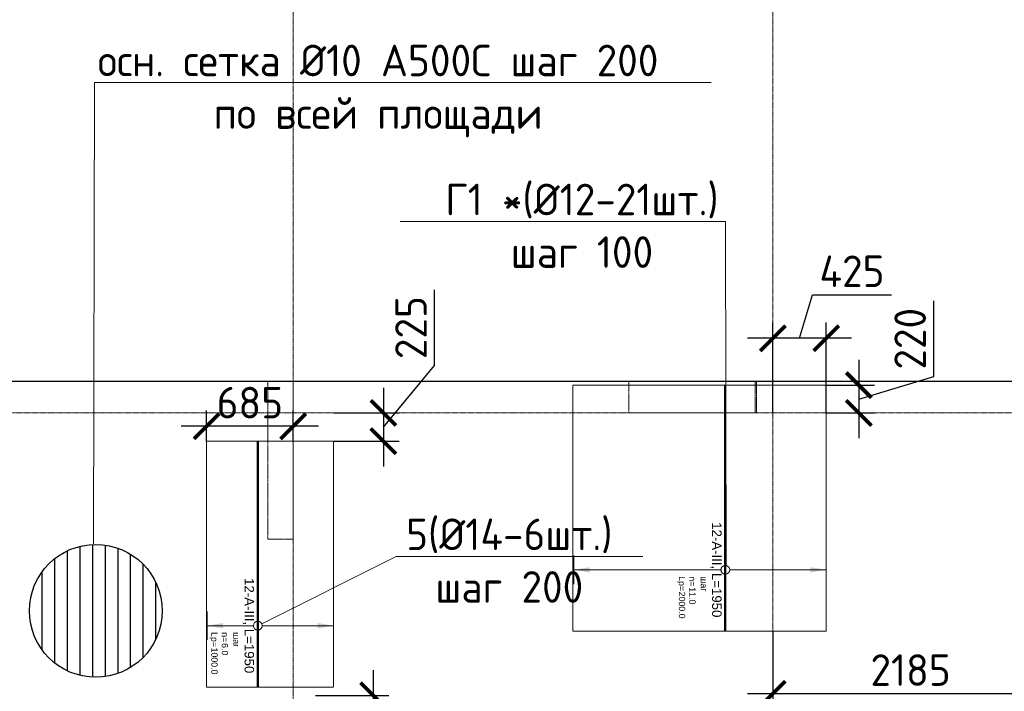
# Model space of a CAD drawing. Header units: millimetres. Extents: x -42044588 to 856694, y -806701 to 941911.
# Tile 689 of 1056: x 139910 to 147711, y -269813 to -264491. Entities that reach past the tile are written whole.
import ezdxf
from ezdxf import colors
from ezdxf.entities.mleader import LeaderData, LeaderLine
from ezdxf.enums import TextEntityAlignment as Align
from ezdxf.math import Vec2, Vec3

# ---------------------------------------------------------------- set-up
doc = ezdxf.new("R2010")
doc.units = ezdxf.units.MM
doc.set_wipeout_variables(frame=1)
for name, pattern in [('01 Штриховая _4 мм_', [6, 3.5, -2.5]), ('______5', [1100, 800, -100, 100, -100]), ('DASHED', [7, 5, -2, 0]), ('GOST2.303 4', [7, 5, -2, 0]), ('осевая', [50.8, 31.75, -6.35, 6.35, -6.35])]:
    doc.linetypes.add(name, pattern=pattern)
doc.layers.add('0 @ 100', color=7, linetype='Continuous')
for name, color, linetype, lineweight in [('907Сл Осевые', 1, 'Continuous', 0), ('АрмСтер', 2, 'Continuous', 50), ('контур распр. стерхней', 2, 'GOST2.303 4', 20), ('Оси', 40, '______5', 18), ('Перекрытие ж_бетон', 1, 'Continuous', 30), ('подоснова', 151, 'Continuous', 5), ('РАЗМЕРЫ', 1, 'Continuous', 9)]:
    doc.layers.add(name, color=color, linetype=linetype, lineweight=lineweight)
doc.layers.add('АрмСтер_атрибуты', color=2, linetype='Continuous', lineweight=0, plot=False)
doc.layers.add('Колонна_ бетон', color=7, linetype='Continuous', lineweight=50, true_color=0xb4b496)
doc.styles.add('GOST-2.304_Type-B', font='GOST_Common.ttf')
doc.styles.get("Standard").update_dxf_attribs({"font": 'arial.ttf'})
doc.styles.add('Аннотативный', font='arial.ttf')
doc.styles.add('ГОСТ', font='GOST_Common.ttf')
doc.dimstyles.new('СПДС', dxfattribs={"dimscale": 100, "dimtxt": 2.5, "dimasz": 2, "dimexe": 1.25, "dimexo": 0, "dimtad": 1, "dimdec": 0, "dimrnd": 5, "dimtxsty": 'GOST-2.304_Type-B', "dimblk": 'ARCHTICK', "dimcen": 2.5, "dimdle": 2, "dimclrd": 1, "dimclre": 1, "dimclrt": 1, "dimadec": 0, "dimazin": 2, "dimtfac": 0.75, "dimtdec": 0, "dimtmove": 1, "dimatfit": 3, "dimfxl": 0, "dimtolj": 1, "dimarcsym": 0})

# ---------------------------------------------------------------- blocks, each defined once
blk = doc.blocks.new('оси блок 2')
at = {"layer": 'Оси', "color": 16, "linetype": 'осевая', "lineweight": 0, "ltscale": 0.25, "transparency": 33554687}
for p, q in [((-48904.7, -322543), (-48904.7, -347914.1)), ((-45104.7, -322543), (-45104.7, -347914.1)), ((-89822.3, -326301.3), (-37238.5, -326301.3))]:
    blk.add_line(p, q, dxfattribs=at)
blk = doc.blocks.new('подложка стн 1-го этажа')
at = {"layer": 'Колонна_ бетон', "color": 252, "linetype": 'DASHED', "lineweight": 0, "ltscale": 0.5, "true_color": 0x939598, "transparency": 33554687}
for points, elevation in [([(44643.9, 26361.8), (44843.9, 26361.8), (44843.9, 25111.8), (44643.9, 25111.8)], -560), ([(47503.8, 26361.8), (48503.8, 26361.8), (48503.8, 26111.8), (47503.8, 26111.8)], -360), ([(47503.9, 26361.8), (48513.9, 26361.8), (48513.9, 26111.8), (47503.9, 26111.8)], -560)]:
    blk.add_lwpolyline(points, close=True, dxfattribs=dict(at, elevation=elevation))
blk = doc.blocks.new('_None')
blk = doc.blocks.new('*U4703')
at = {"layer": 'РАЗМЕРЫ'}
for p, q in [((112.5, 800), (-112.5, 800)), ((112.5, -1200), (-112.5, -1200))]:
    blk.add_line(p, q, dxfattribs=at)
at = {"layer": 'РАЗМЕРЫ', "ltscale": 15}
blk.add_line((0, -1200), (0, 800), dxfattribs=at)
at = {"layer": 'РАЗМЕРЫ'}
for points in [[(0, 800), (20.9, 674.8), (-20.9, 674.8)], [(0, -1200), (20.9, -1074.8), (-20.9, -1074.8)]]:
    blk.add_solid(points, dxfattribs=at)
at = {"layer": 'АрмСтер_атрибуты', "color": 215, "ltscale": 15, "style": 'Аннотативный'}
for s, p in [('шаг', (51.4, -194.2)), ('n=', (51.4, -285.1)), ('Lр=', (50.2, -367.8))]:
    blk.add_text(s, height=50, dxfattribs=at).set_placement(p)
at = {"layer": 'АрмСтер_атрибуты', "style": 'Аннотативный', "flags": 8}
blk.add_attdef('ПОЗ', (110, 29.6), '', height=75, dxfattribs=at)
at = {"layer": 'АрмСтер_атрибуты', "color": 215, "style": 'Аннотативный'}
for tag, p, flags in [('ШАГ', (190.9, -194.2), 10), ('КОЛ', (138, -285.1), 8), ('ШИРИНА', (172.9, -367.8), 8)]:
    blk.add_attdef(tag, p, '', height=50, dxfattribs=dict(at, flags=flags))
at = {"layer": 'АрмСтер_атрибуты', "flags": 9}
for tag, p in [('МАССА', (-1033.5, -410.5)), ('ОБОЗНАЧЕНИЕ', (-1033.5, -524.4))]:
    blk.add_attdef(tag, p, '', height=75, dxfattribs=at)
at = {"linetype": 'Continuous', "lineweight": 0}
blk.add_wipeout([(35, 0), (28.3, 20.6), (10.8, 33.3), (-10.8, 33.3), (-28.3, 20.6), (-35, 0), (-28.3, -20.6), (-10.8, -33.3), (10.8, -33.3), (28.3, -20.6)], dxfattribs=at)
at = {"color": 0, "linetype": 'ByBlock', "lineweight": -2, "ltscale": 100}
blk.add_line((-1462.5, 0), (487.5, 0), dxfattribs=at)
at = {"layer": 'РАЗМЕРЫ'}
blk.add_circle((0, 0), 35, dxfattribs=at)
at = {"layer": 'АрмСтер_атрибуты', "style": 'Аннотативный', "flags": 8}
blk.add_attdef('НАИМЕНОВАНИЕ', text='', height=75, dxfattribs=at).set_placement((0, -29.3), align=Align.TOP_CENTER)
blk = doc.blocks.new('*U5356')
at = {"layer": 'РАЗМЕРЫ'}
for p, q in [((112.5, 600), (-112.5, 600)), ((112.5, -400), (-112.5, -400))]:
    blk.add_line(p, q, dxfattribs=at)
at = {"layer": 'РАЗМЕРЫ', "ltscale": 15}
blk.add_line((0, -400), (0, 600), dxfattribs=at)
at = {"layer": 'РАЗМЕРЫ'}
for points in [[(0, 600), (20.9, 474.8), (-20.9, 474.8)], [(0, -400), (20.9, -274.8), (-20.9, -274.8)]]:
    blk.add_solid(points, dxfattribs=at)
at = {"layer": 'АрмСтер_атрибуты', "color": 215, "ltscale": 15, "style": 'Аннотативный'}
for s, p in [('шаг', (51.4, -194.2)), ('n=', (51.4, -285.1)), ('Lр=', (50.2, -367.8))]:
    blk.add_text(s, height=50, dxfattribs=at).set_placement(p)
at = {"layer": 'АрмСтер_атрибуты', "style": 'Аннотативный', "flags": 8}
blk.add_attdef('ПОЗ', (110, 29.6), '', height=75, dxfattribs=at)
at = {"layer": 'АрмСтер_атрибуты', "color": 215, "style": 'Аннотативный'}
for tag, p, flags in [('ШАГ', (190.9, -194.2), 10), ('КОЛ', (138, -285.1), 8), ('ШИРИНА', (172.9, -367.8), 8)]:
    blk.add_attdef(tag, p, '', height=50, dxfattribs=dict(at, flags=flags))
at = {"layer": 'АрмСтер_атрибуты', "flags": 9}
for tag, p in [('МАССА', (-1033.5, -610.5)), ('ОБОЗНАЧЕНИЕ', (-1033.5, -724.4))]:
    blk.add_attdef(tag, p, '', height=75, dxfattribs=at)
at = {"linetype": 'Continuous', "lineweight": 0}
blk.add_wipeout([(35, 0), (28.3, 20.6), (10.8, 33.3), (-10.8, 33.3), (-28.3, 20.6), (-35, 0), (-28.3, -20.6), (-10.8, -33.3), (10.8, -33.3), (28.3, -20.6)], dxfattribs=at)
at = {"color": 0, "linetype": 'ByBlock', "lineweight": -2, "ltscale": 100}
blk.add_line((-1462.5, 0), (487.5, 0), dxfattribs=at)
at = {"layer": 'РАЗМЕРЫ'}
blk.add_circle((0, 0), 35, dxfattribs=at)
at = {"layer": 'АрмСтер_атрибуты', "style": 'Аннотативный', "flags": 8}
blk.add_attdef('НАИМЕНОВАНИЕ', text='', height=75, dxfattribs=at).set_placement((0, -29.3), align=Align.TOP_CENTER)
blk = doc.blocks.new('_ArchTick')
at = {"color": 0, "linetype": 'ByBlock', "const_width": 0.15}
blk.add_lwpolyline([(-0.5, -0.5), (0.5, 0.5)], dxfattribs=at)
blk = doc.blocks.new('*D5690')
at = {"layer": '907Сл Осевые', "color": 1, "lineweight": -2, "transparency": 16777216}
for p, q in [((141390.4, -267830.3), (141390.4, -267588)), ((142076.5, -267830.3), (142076.5, -267588)), ((142276.5, -267713), (141190.4, -267713))]:
    blk.add_line(p, q, dxfattribs=at)
at = {"layer": 'DEFPOINTS', "color": 0, "transparency": 16777216}
for p in [(141390.4, -267713), (141390.4, -267830.3), (142076.5, -267830.3)]:
    blk.add_point(p, dxfattribs=at)
at = {"layer": '907Сл Осевые', "color": 1, "lineweight": -2, "transparency": 16777216, "xscale": 200, "yscale": 200, "zscale": 200, "rotation": 180}
blk.add_blockref('_ArchTick', (141390.4, -267713), dxfattribs=at)
at = {"layer": '907Сл Осевые', "color": 1, "lineweight": -2, "transparency": 16777216, "xscale": 200, "yscale": 200, "zscale": 200}
blk.add_blockref('_ArchTick', (142076.5, -267713), dxfattribs=at)
at = {"layer": '907Сл Осевые', "color": 1, "lineweight": 0, "transparency": 16777216, "insert": (141733.5, -267525.5), "char_height": 250, "attachment_point": 5, "style": 'GOST-2.304_Type-B'}
blk.add_mtext('\\A1;685', dxfattribs=at)
blk = doc.blocks.new('*D5691')
at = {"layer": '907Сл Осевые', "color": 1, "lineweight": -2, "transparency": 16777216}
for p, q in [((143197.5, -267231.3), (143197.5, -266631.3)), ((142791.3, -267718.8), (143197.5, -267231.3)), ((142791.3, -267407.4), (142791.3, -268030.3)), ((142395.2, -267607.4), (142916.3, -267607.4)), ((142396.1, -267830.3), (142916.3, -267830.3))]:
    blk.add_line(p, q, dxfattribs=at)
at = {"layer": 'DEFPOINTS', "color": 0, "transparency": 16777216}
for p in [(142395.2, -267607.4), (142396.1, -267830.3), (142791.3, -267830.3)]:
    blk.add_point(p, dxfattribs=at)
at = {"layer": '907Сл Осевые', "color": 1, "lineweight": -2, "transparency": 16777216, "xscale": 200, "yscale": 200, "zscale": 200}
for p, rotation in [((142791.3, -267607.4), 90), ((142791.3, -267830.3), 270)]:
    blk.add_blockref('_ArchTick', p, dxfattribs=dict(at, rotation=rotation))
at = {"layer": '907Сл Осевые', "color": 1, "lineweight": 0, "transparency": 16777216, "insert": (143010, -266931.3), "char_height": 250, "attachment_point": 5, "rotation": 90, "style": 'GOST-2.304_Type-B'}
blk.add_mtext('\\A1;225', dxfattribs=at)
blk = doc.blocks.new('*D5692')
at = {"layer": '907Сл Осевые', "color": 1, "lineweight": -2, "transparency": 16777216}
for p, q in [((142709.9, -269644.8), (142709.9, -270907.4)), ((142253.6, -269844.8), (142834.9, -269844.8)), ((142253.6, -270707.4), (142834.9, -270707.4))]:
    blk.add_line(p, q, dxfattribs=at)
at = {"layer": 'DEFPOINTS', "color": 0, "transparency": 16777216}
for p in [(142253.6, -269844.8), (142253.6, -270707.4), (142709.9, -270707.4)]:
    blk.add_point(p, dxfattribs=at)
at = {"layer": '907Сл Осевые', "color": 1, "lineweight": -2, "transparency": 16777216, "xscale": 200, "yscale": 200, "zscale": 200}
for p, rotation in [((142709.9, -269844.8), 90), ((142709.9, -270707.4), 270)]:
    blk.add_blockref('_ArchTick', p, dxfattribs=dict(at, rotation=rotation))
at = {"layer": '907Сл Осевые', "color": 1, "lineweight": 0, "transparency": 16777216, "insert": (142522.4, -270276.1), "char_height": 250, "attachment_point": 5, "rotation": 90, "style": 'GOST-2.304_Type-B'}
blk.add_mtext('\\A1;865', dxfattribs=at)
blk = doc.blocks.new('*D5741')
at = {"layer": '907Сл Осевые', "color": 1, "lineweight": -2, "transparency": 16777216}
for p, q in [((145876.5, -269339.3), (145876.5, -269956.7)), ((148060.1, -269339.3), (148060.1, -269956.7)), ((148260.1, -269831.7), (145676.5, -269831.7))]:
    blk.add_line(p, q, dxfattribs=at)
at = {"layer": 'DEFPOINTS', "color": 0, "transparency": 16777216}
for p in [(145876.5, -269339.3), (148060.1, -269339.3), (145876.5, -269831.7)]:
    blk.add_point(p, dxfattribs=at)
at = {"layer": '907Сл Осевые', "color": 1, "lineweight": -2, "transparency": 16777216, "xscale": 200, "yscale": 200, "zscale": 200, "rotation": 180}
blk.add_blockref('_ArchTick', (145876.5, -269831.7), dxfattribs=at)
at = {"layer": '907Сл Осевые', "color": 1, "lineweight": -2, "transparency": 16777216, "xscale": 200, "yscale": 200, "zscale": 200}
blk.add_blockref('_ArchTick', (148060.1, -269831.7), dxfattribs=at)
at = {"layer": '907Сл Осевые', "color": 1, "lineweight": 0, "transparency": 16777216, "insert": (146968.3, -269644.2), "char_height": 250, "attachment_point": 5, "style": 'GOST-2.304_Type-B'}
blk.add_mtext('\\A1;2185', dxfattribs=at)
blk = doc.blocks.new('*D5742')
at = {"layer": '907Сл Осевые', "color": 1, "lineweight": -2, "transparency": 16777216}
for p, q in [((147152.3, -267319.2), (147152.3, -266719.2)), ((146558.5, -267187.4), (146558.5, -267807.4)), ((146558.5, -267497.4), (147152.3, -267319.2)), ((146300, -267387.4), (146683.5, -267387.4)), ((146300, -267607.4), (146683.5, -267607.4))]:
    blk.add_line(p, q, dxfattribs=at)
at = {"layer": 'DEFPOINTS', "color": 0, "transparency": 16777216}
for p in [(146300, -267387.4), (146300, -267607.4), (146558.5, -267607.4)]:
    blk.add_point(p, dxfattribs=at)
at = {"layer": '907Сл Осевые', "color": 1, "lineweight": -2, "transparency": 16777216, "xscale": 200, "yscale": 200, "zscale": 200}
for p, rotation in [((146558.5, -267387.4), 90), ((146558.5, -267607.4), 270)]:
    blk.add_blockref('_ArchTick', p, dxfattribs=dict(at, rotation=rotation))
at = {"layer": '907Сл Осевые', "color": 1, "lineweight": 0, "transparency": 16777216, "insert": (146964.8, -267019.2), "char_height": 250, "attachment_point": 5, "rotation": 90, "style": 'GOST-2.304_Type-B'}
blk.add_mtext('\\A1;220', dxfattribs=at)
blk = doc.blocks.new('*D5743')
at = {"layer": '907Сл Осевые', "color": 1, "lineweight": -2, "transparency": 16777216}
for p, q in [((146088.3, -267015.7), (146191.4, -266671.9)), ((146191.4, -266671.9), (146816.4, -266671.9)), ((145876.5, -267607.4), (145876.5, -266890.7)), ((146300, -267607.4), (146300, -266890.7)), ((146500, -267015.7), (145676.5, -267015.7))]:
    blk.add_line(p, q, dxfattribs=at)
at = {"layer": 'DEFPOINTS', "color": 0, "transparency": 16777216}
for p in [(145876.5, -267015.7), (145876.5, -267607.4), (146300, -267607.4)]:
    blk.add_point(p, dxfattribs=at)
at = {"layer": '907Сл Осевые', "color": 1, "lineweight": -2, "transparency": 16777216, "xscale": 200, "yscale": 200, "zscale": 200, "rotation": 180}
blk.add_blockref('_ArchTick', (145876.5, -267015.7), dxfattribs=at)
at = {"layer": '907Сл Осевые', "color": 1, "lineweight": -2, "transparency": 16777216, "xscale": 200, "yscale": 200, "zscale": 200}
blk.add_blockref('_ArchTick', (146300, -267015.7), dxfattribs=at)
at = {"layer": '907Сл Осевые', "color": 1, "lineweight": 0, "transparency": 16777216, "insert": (146503.9, -266484.4), "char_height": 250, "attachment_point": 5, "style": 'GOST-2.304_Type-B'}
blk.add_mtext('\\A1;425', dxfattribs=at)

msp = doc.modelspace()

# ---------------------------------------------------------------- linework, layer by layer
at = {"color": 2, "lineweight": 25, "ltscale": 100}
for p, q in [((140486.21, -268649.428), (140486.21, -269700.466)), ((140586.21, -268653.895), (140586.21, -269695.999)), ((140286.21, -268700.059), (140286.21, -269649.835)), ((140386.21, -268664.218), (140386.21, -269685.676)), ((140686.21, -268678.136), (140686.21, -269671.758)), ((140786.21, -268725.34), (140786.21, -269624.555)), ((140186.21, -268762.403), (140186.21, -269587.491)), ((140886.21, -268804.174), (140886.21, -269545.72)), ((140086.21, -268866.942), (140086.21, -269482.952)), ((140986.21, -268945.168), (140986.21, -269404.726))]:
    msp.add_line(p, q, dxfattribs=at)
at = {"ltscale": 100}
msp.add_circle((140512.839, -269174.947), 526.193, dxfattribs=at)
at = {"layer": 'контур распр. стерхней', "linetype": '01 Штриховая _4 мм_'}
for points in [[(144291.109, -269337.368), (144291.109, -267387.366), (146299.996, -267387.375), (146299.996, -269337.377)], [(141390.416, -269780.302), (141390.416, -267830.3), (142396.062, -267830.309), (142396.062, -269780.311)]]:
    msp.add_lwpolyline(points, close=True, dxfattribs=at)
at = {"layer": 'Перекрытие ж_бетон'}
msp.add_lwpolyline([(149276.51, -284257.374), (152326.51, -284257.374), (152326.51, -267357.375), (142276.51, -267357.375), (142276.51, -267357.375), (138926.51, -267357.375), (138926.51, -267357.375), (137126.51, -267357.375)], dxfattribs=at)

# ---------------------------------------------------------------- block references
msp.add_blockref('подложка стн 1-го этажа', (97232.588, -293719.169, 560))
at = {"layer": 'РАЗМЕРЫ'}
msp.add_blockref('оси блок 2', (190981.229, 58693.948), dxfattribs=at)

# ---------------------------------------------------------------- leaders
at = {"layer": 'подоснова', "color": 2, "ltscale": 0.3}
ml = msp.add_multileader_mtext('Standard', dxfattribs=at)
ml.set_content('Г1 *(%%C12-21шт.)\\Pшаг 100', color=2, style='GOST-2.304_Type-B')
ml.set_leader_properties(color=256, linetype='ByLayer', lineweight=15)
ml.set_arrow_properties(name='NONE')
ml.build(insert=Vec2(0, 0))
ml.multileader.update_dxf_attribs({"text_left_attachment_type": 6, "text_right_attachment_type": 6, "dogleg_length": 0.1, "arrow_head_size": 18})
ctx = ml.context
ctx.base_point, ctx.char_height, ctx.arrow_head_size, ctx.landing_gap_size, ctx.plane_origin = Vec3(143228.697, -266090.756, 180), 250, 18, 20, Vec3(136432.82, -262055.232, 180)
ctx.left_attachment, ctx.right_attachment, ctx.text_align_type = 6, 6, 1
notes = []
notes.append((ctx, [(1, (1, 1, 0), (145500.615, -266090.756, 180), (-1, 0), 0.1, [(0, [(145508.072, -268867.513, 180)], 0, [])])]))
ctx.mtext.insert, ctx.mtext.alignment, ctx.mtext.flow_direction = Vec3(144364.606, -265790.756, 180), 2, 5
at = {"layer": 'подоснова', "color": 6, "ltscale": 0.3}
ml = msp.add_multileader_mtext('Standard', dxfattribs=at)
ml.set_content('5(%%C14-6шт.)\\Pшаг 200', color=6, style='GOST-2.304_Type-B')
ml.set_leader_properties(color=256, linetype='ByLayer', lineweight=15)
ml.set_arrow_properties(name='NONE')
ml.build(insert=Vec2(0, 0))
ml.multileader.update_dxf_attribs({"text_left_attachment_type": 6, "text_right_attachment_type": 6, "dogleg_length": 0.1, "arrow_head_size": 18})
ctx = ml.context
ctx.base_point, ctx.char_height, ctx.arrow_head_size, ctx.landing_gap_size, ctx.plane_origin = Vec3(142893.911, -268743.667, 180), 250, 18, 20, Vec3(133612.214, -264012.119, 180)
ctx.left_attachment, ctx.right_attachment, ctx.text_align_type = 6, 6, 1
notes.append((ctx, [(0, (1, 1, 0), (142893.811, -268743.667, 180), (1, 0), 0.1, [(0, [(141796.062, -269292.809, 180)], 0, [])])]))
ctx.mtext.insert, ctx.mtext.alignment, ctx.mtext.flow_direction = Vec3(143788.911, -268443.667, 180), 2, 5
for ctx, leaders in notes:
    for number, flags, end, landing, length, lines in leaders:
        leader = LeaderData()
        leader.index, (leader.has_last_leader_line, leader.has_dogleg_vector, leader.attachment_direction) = number, flags
        leader.last_leader_point, leader.dogleg_vector, leader.dogleg_length = Vec3(end), Vec3(landing), length
        for number, points, colour, breaks in lines:
            line = LeaderLine()
            line.index, line.vertices, line.color, line.breaks = number, Vec3.list(points), colors.encode_raw_color(colour), breaks
            leader.lines.append(line)
        ctx.leaders.append(leader)

# ---------------------------------------------------------------- next in the draw order: block references
at = {"layer": 'АрмСтер', "ltscale": 15}
ref = msp.add_blockref('*U4703', (145499.996, -268849.875), dxfattribs=dict(at, rotation=270))
ref.add_attrib('НАИМЕНОВАНИЕ', '12-A-III, L=1950', dxfattribs={"layer": 'АрмСтер_атрибуты', "height": 75, "rotation": 270, "style": 'Аннотативный', "flags": 8}).set_placement((145470.657, -268849.875), align=Align.TOP_CENTER)
ref.add_attrib('КОЛ', '11.0', (145214.871, -268987.924), dxfattribs={"layer": 'АрмСтер_атрибуты', "color": 215, "height": 50, "rotation": 270, "style": 'Аннотативный', "flags": 8})
ref.add_attrib('ШИРИНА', '2000.0', (145132.196, -269022.76), dxfattribs={"layer": 'АрмСтер_атрибуты', "color": 215, "height": 50, "rotation": 270, "style": 'Аннотативный', "flags": 8})
ref = msp.add_blockref('*U5356', (141796.062, -269292.809), dxfattribs=dict(at, rotation=270))
ref.add_attrib('НАИМЕНОВАНИЕ', '12-A-III, L=1950', dxfattribs={"layer": 'АрмСтер_атрибуты', "height": 75, "rotation": 270, "style": 'Аннотативный', "flags": 8}).set_placement((141766.723, -269292.809), align=Align.TOP_CENTER)
ref.add_attrib('КОЛ', '6.0', (141510.937, -269430.858), dxfattribs={"layer": 'АрмСтер_атрибуты', "color": 215, "height": 50, "rotation": 270, "style": 'Аннотативный', "flags": 8})
ref.add_attrib('ШИРИНА', '1000.0', (141428.262, -269465.694), dxfattribs={"layer": 'АрмСтер_атрибуты', "color": 215, "height": 50, "rotation": 270, "style": 'Аннотативный', "flags": 8})

# ---------------------------------------------------------------- next in the draw order: texts
at = {"layer": '0 @ 100', "char_height": 300, "width": 18500, "attachment_point": 1, "style": 'ГОСТ'}
for s, insert in [('\\pi-900,l900,t900;{\\C7;1.^IАрмирование монолитной плиты  состоит из основного армирования ∅10 А500С с шагом  200х200мм  в нижней зоне, основного армирования ∅10 А500С с шагом  200х200мм  в  верхней зоне и дополнительного армирования, указанного на схемах армирования.\\P2.^IАрмирование плиты предусмотрено отдельными  стержнями заводской длины по осям Х и Y. При недостатке заводской длины стержней для армирования плиты, стыки стержней осуществлять внахлестку без  сварки. Стыки арматуры внахлестку должны располагаться вразбежку (через шаг). См. деталь стыковки арматуры.\\P3.^IВерхнюю и нижнюю арматуру вязать вязальной проволокой через пересечение.  Стержни основной и дополнительной арматуры укладывать в соответствии с сечениями .\\P4.^IПо периметру плиты и у отверстий  у концов основной арматуры устанавливать П-образные элементы Ск1.\\P5.^IПозиции со знаком "*" укладываются с шагом 100 мм\\P6.^IДля фиксации в проектном положении стержней верхней сетки устанавливать фиксаторы Ф1 с шагом 600х600мм.\\P7.^IДиаметр оправки стержня при d<20мм - 5d, при d≥20мм - 8d\\P8.^IКаркасы поперечного армирования устанавливаются до начала устройство верхней сетки армирования.\\P9.^IОбрамления отверстий см. лист 8. В местах расположения отверстий осуществить прерывания основной и дополнительной сеток арматуры. Отверстия обрамляются двумя стержнями арматуры, расход стали на обрамление учтен на листе 25.\\P10.^IПроемы размерами до 300х300 допускается выполнять по месту методом алмазного бурения.\\P11.^IСечения 3-3;4-4;5-5 см. лист 8.}', (-39552.237, -237043.75)), ('\\pi-900,l900,t900;{\\C7;1.^IАрмирование монолитной плиты  состоит из основного армирования ∅10 А500С с шагом  200х200мм  в нижней зоне, основного армирования ∅10 А500С с шагом  200х200мм  в  верхней зоне и дополнительного армирования, указанного на схемах армирования.\\P2.^IАрмирование плиты предусмотрено отдельными  стержнями заводской длины по осям Х и Y. При недостатке заводской длины стержней для армирования плиты, стыки стержней осуществлять внахлестку без  сварки. Стыки арматуры внахлестку должны располагаться вразбежку (через шаг). См. деталь стыковки арматуры.\\P3.^IВерхнюю и нижнюю арматуру вязать вязальной проволокой через пересечение.  Стержни основной и дополнительной арматуры укладывать в соответствии с сечениями .\\P4.^IПо периметру плиты и у отверстий  у концов основной арматуры устанавливать П-образные элементы Ск1.\\P5.^IПозиции со знаком "*" укладываются с шагом 100 мм\\P6.^IДля фиксации в проектном положении стержней верхней сетки устанавливать фиксаторы Ф1 с шагом 600х600мм.\\P7.^IДиаметр оправки стержня при d<20мм - 5d, при d≥20мм - 8d\\P8.^IКаркасы поперечного армирования устанавливаются до начала устройство верхней сетки армирования.\\P9.^IОбрамления отверстий см. лист 8. В местах расположения отверстий осуществить прерывания основной и дополнительной сеток арматуры. Отверстия обрамляются двумя стержнями арматуры, расход стали на обрамление учтен на листе 25.\\P10.^IПроемы размерами до 300х300 допускается выполнять по месту методом алмазного бурения.}', (67549.049, -238408.446))]:
    msp.add_mtext(s, dxfattribs=dict(at, insert=insert))

# ---------------------------------------------------------------- next in the draw order: dimensions: what is measured, and where the dimension line sits
at = {"layer": '907Сл Осевые', "lineweight": 0}
for base, p1, p2, picture, middle in [((145876.51, -267015.678), (146299.996, -267607.374), (145876.51, -267607.374), '*D5743', (146253.878, -266484.428)), ((141390.416, -267713.032), (142076.51, -267830.306), (141390.416, -267830.3), '*D5690', (141733.463, -267525.532)), ((145876.51, -269831.654), (148060.109, -269339.339), (145876.51, -269339.339), '*D5741', (146968.31, -269644.154))]:
    dim = msp.add_linear_dim(base=base, p1=p1, p2=p2, dimstyle='СПДС', dxfattribs=at)
    dim.commit()
    dim.dimension.update_dxf_attribs({"geometry": picture, "text_midpoint": middle})
dim = msp.add_linear_dim(base=(142791.267, -267830.309), p1=(142395.235, -267607.374), p2=(142396.062, -267830.309), angle=90, dimstyle='СПДС', dxfattribs=at)
dim.commit()
dim.dimension.update_dxf_attribs({"geometry": '*D5691', "text_midpoint": (143197.517, -267168.815), "dimtype": 160})
for base, p1, p2, picture, middle in [((146558.506, -267607.374), (146299.996, -267387.375), (146299.996, -267607.374), '*D5742', (146964.756, -267256.75)), ((142709.874, -270707.374), (142253.601, -269844.827), (142253.601, -270707.374), '*D5692', (142522.374, -270276.101))]:
    dim = msp.add_linear_dim(base=base, p1=p1, p2=p2, angle=90, dimstyle='СПДС', dxfattribs=at)
    dim.commit()
    dim.dimension.update_dxf_attribs({"geometry": picture, "text_midpoint": middle})

# ---------------------------------------------------------------- next in the draw order: leaders
at = {"layer": 'подоснова', "color": 2, "ltscale": 0.3}
ml = msp.add_multileader_mtext('Standard', dxfattribs=at)
ml.set_content('осн. сетка %%C10 А500С шаг 200\\Pпо всей площади', color=2, style='GOST-2.304_Type-B')
ml.set_leader_properties(color=256, linetype='ByLayer', lineweight=15)
ml.set_arrow_properties(name='NONE')
ml.build(insert=Vec2(0, 0))
ml.multileader.update_dxf_attribs({"text_left_attachment_type": 6, "text_right_attachment_type": 6, "dogleg_length": 0.1, "arrow_head_size": 18})
ctx = ml.context
ctx.base_point, ctx.char_height, ctx.arrow_head_size, ctx.landing_gap_size, ctx.plane_origin = Vec3(140502.922, -264989.48), 250, 18, 20, Vec3(138428.383, -263944.647)
ctx.left_attachment, ctx.right_attachment, ctx.text_align_type = 6, 6, 1
notes = []
notes.append((ctx, [(0, (1, 1, 0), (140502.822, -264989.48), (1, 0), 0.1, [(0, [(140495.946, -268644.127)], 0, [])])]))
ctx.mtext.insert, ctx.mtext.alignment, ctx.mtext.flow_direction = Vec3(142749.437, -264689.48), 2, 5
for ctx, leaders in notes:
    for number, flags, end, landing, length, lines in leaders:
        leader = LeaderData()
        leader.index, (leader.has_last_leader_line, leader.has_dogleg_vector, leader.attachment_direction) = number, flags
        leader.last_leader_point, leader.dogleg_vector, leader.dogleg_length = Vec3(end), Vec3(landing), length
        for number, points, colour, breaks in lines:
            line = LeaderLine()
            line.index, line.vertices, line.color, line.breaks = number, Vec3.list(points), colors.encode_raw_color(colour), breaks
            leader.lines.append(line)
        ctx.leaders.append(leader)

doc.saveas('drawing.dxf')
